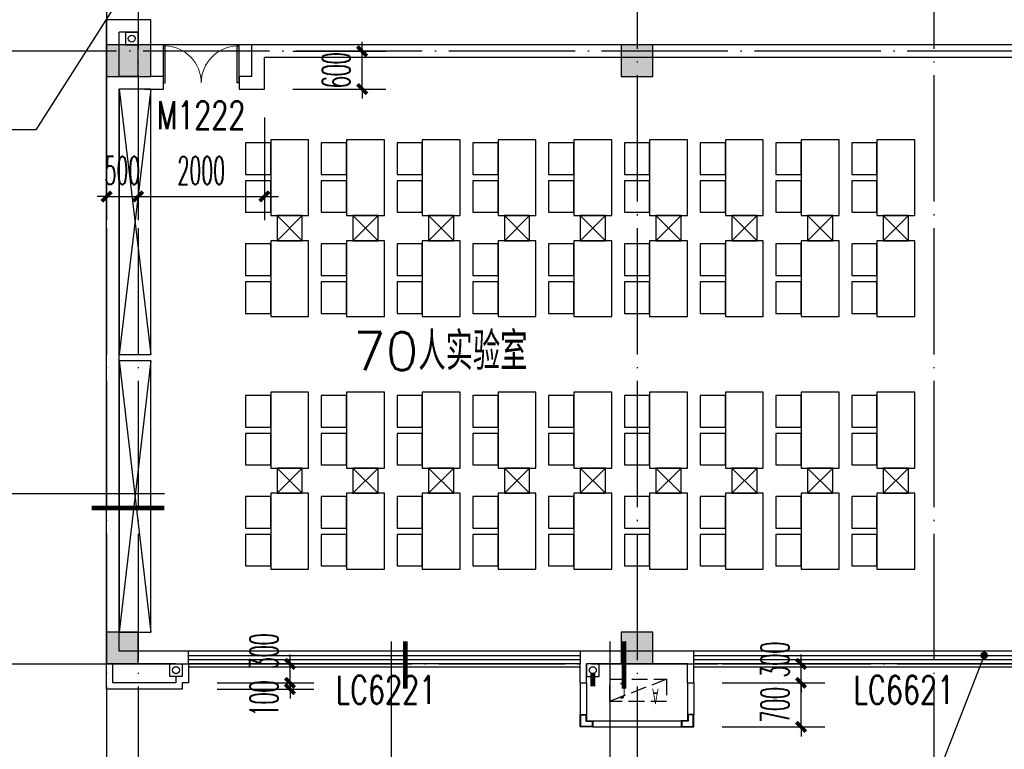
# Model space of a CAD drawing. Extents: x 1779708 to 7299578, y -1121471 to 88434.
# Tile 349 of 656: x 4700142 to 4715733, y -1062197 to -1050643. Entities that reach past the tile are written whole.
import ezdxf

# ---------------------------------------------------------------- set-up
doc = ezdxf.new("R2010")
doc.units = 0
doc.header["$LTSCALE"] = 1000
doc.header["$MEASUREMENT"] = 0
doc.linetypes.add('DASH', pattern=[0.35, 0.25, -0.1])
doc.linetypes.add('DOTE', pattern=[2.42, 2, -0.2, 0.02, -0.2])
doc.layers.get('0').update_dxf_attribs({"linetype": 'CONTINUOUS'})
doc.layers.get('Defpoints').update_dxf_attribs({"linetype": 'CONTINUOUS'})
for name, color, linetype in [('11111111111111111111111111111', 50, 'DASH'), ('DIM_IDEN', 3, 'CONTINUOUS'), ('DIM_LEAD', 3, 'CONTINUOUS'), ('DIM_污水', 3, 'CONTINUOUS'), ('DOTE', 1, 'DOTE'), ('FUR', 9, 'CONTINUOUS'), ('P_PS_DIM', 1, 'CONTINUOUS'), ('PIPE-雨水', 4, 'CONTINUOUS'), ('PUB_DIM', 3, 'CONTINUOUS'), ('PUB_TEXT', 7, 'CONTINUOUS'), ('SPACE', 7, 'CONTINUOUS'), ('WALL', 255, 'CONTINUOUS'), ('WINDOW', 2, 'CONTINUOUS'), ('WINDOW_TEXT', 7, 'CONTINUOUS'), ('修改', 6, 'CONTINUOUS'), ('墙柱', 2, 'CONTINUOUS'), ('室外构件', 4, 'CONTINUOUS'), ('看线', 3, 'CONTINUOUS'), ('空调机位表示', 70, 'CONTINUOUS')]:
    doc.layers.add(name, color=color, linetype=linetype)
doc.styles.add('_TCH_DIM', font='SIMPLEX.shx', dxfattribs={"width": 0.7, "bigfont": 'GBCBIG.shx'})
doc.styles.add('_TCH_DIM_T3', font='SIMPLEX.shx', dxfattribs={"width": 0.494118, "bigfont": 'GBCBIG.shx'})
doc.styles.add('_TCH_SPACE', font='SIMPLEX', dxfattribs={"height": 5, "bigfont": 'GBCBIG'})
doc.styles.add('_TCH_WINDOW', font='SIMPLEX', dxfattribs={"height": 3.5, "bigfont": 'GBCBIG'})
doc.styles.get("Standard").update_dxf_attribs({"font": 'GBENOR', "bigfont": 'GBCBIG'})
doc.dimstyles.new('_TCH_ARCH&&150', dxfattribs={"dimtxt": 446.25, "dimasz": 150, "dimexe": 375, "dimexo": 450, "dimgap": 189.375, "dimtad": 1, "dimdec": 0, "dimzin": 0, "dimdsep": 46, "dimtxsty": '_TCH_DIM_T3', "dimblk": 'ARCHTICK', "dimcen": 0.09, "dimdle": 225, "dimclrt": 7, "dimazin": 2, "dimtfac": 1, "dimtdec": 0, "dimtix": 1, "dimtmove": 2, "dimatfit": 3, "dimfxl": 250, "dimtolj": 1, "dimtzin": 0, "dimarcsym": 0})

# ---------------------------------------------------------------- blocks, each defined once
blk = doc.blocks.new('A$C159220C3')
at = {"layer": 'DOTE'}
for p, q in [((9200, 149200), (9200, 7200)), ((9700, 149200), (9700, 7200)), ((17600, 149200), (17600, 7200)), ((22300, 149200), (22300, 7200)), ((86800, 18900), (7200, 18900)), ((7200, 9200), (86800, 9200))]:
    blk.add_line(p, q, dxfattribs=at)
blk = doc.blocks.new('A$C55827B77')
at = {"layer": 'FUR', "color": 9}
for p, q in [((1400, 5950), (0, 5950)), ((1400, 950), (1400, 5950)), ((1400, 950), (0, 950))]:
    blk.add_line(p, q, dxfattribs=at)
for points in [[(4500, 6850), (3900, 6850), (3900, 5650), (4500, 5650)], [(4500, 6300), (4900, 6300), (4900, 6800), (4500, 6800)], [(5700, 6850), (5100, 6850), (5100, 5650), (5700, 5650)], [(5700, 6300), (6100, 6300), (6100, 6800), (5700, 6800)], [(6900, 6850), (6300, 6850), (6300, 5650), (6900, 5650)], [(6900, 6300), (7300, 6300), (7300, 6800), (6900, 6800)], [(8100, 6850), (7500, 6850), (7500, 5650), (8100, 5650)], [(8100, 6300), (8500, 6300), (8500, 6800), (8100, 6800)], [(9300, 6850), (8700, 6850), (8700, 5650), (9300, 5650)], [(9300, 6300), (9700, 6300), (9700, 6800), (9300, 6800)], [(10500, 6850), (9900, 6850), (9900, 5650), (10500, 5650)], [(10500, 6300), (10900, 6300), (10900, 6800), (10500, 6800)], [(11700, 6850), (11100, 6850), (11100, 5650), (11700, 5650)], [(11700, 6300), (12100, 6300), (12100, 6800), (11700, 6800)], [(12900, 6850), (12300, 6850), (12300, 5650), (12900, 5650)], [(12900, 6300), (13300, 6300), (13300, 6800), (12900, 6800)], [(14100, 6850), (13500, 6850), (13500, 5650), (14100, 5650)], [(14100, 6300), (14500, 6300), (14500, 6800), (14100, 6800)], [(4500, 5700), (4900, 5700), (4900, 6200), (4500, 6200)], [(5700, 5700), (6100, 5700), (6100, 6200), (5700, 6200)], [(6900, 5700), (7300, 5700), (7300, 6200), (6900, 6200)], [(8100, 5700), (8500, 5700), (8500, 6200), (8100, 6200)], [(9300, 5700), (9700, 5700), (9700, 6200), (9300, 6200)], [(10500, 5700), (10900, 5700), (10900, 6200), (10500, 6200)], [(11700, 5700), (12100, 5700), (12100, 6200), (11700, 6200)], [(12900, 5700), (13300, 5700), (13300, 6200), (12900, 6200)], [(14100, 5700), (14500, 5700), (14500, 6200), (14100, 6200)], [(4500, 5250), (3900, 5250), (3900, 4050), (4500, 4050)], [(4500, 4700), (4900, 4700), (4900, 5200), (4500, 5200)], [(5700, 5250), (5100, 5250), (5100, 4050), (5700, 4050)], [(5700, 4700), (6100, 4700), (6100, 5200), (5700, 5200)], [(6900, 5250), (6300, 5250), (6300, 4050), (6900, 4050)], [(6900, 4700), (7300, 4700), (7300, 5200), (6900, 5200)], [(8100, 5250), (7500, 5250), (7500, 4050), (8100, 4050)], [(8100, 4700), (8500, 4700), (8500, 5200), (8100, 5200)], [(9300, 5250), (8700, 5250), (8700, 4050), (9300, 4050)], [(9300, 4700), (9700, 4700), (9700, 5200), (9300, 5200)], [(10500, 5250), (9900, 5250), (9900, 4050), (10500, 4050)], [(10500, 4700), (10900, 4700), (10900, 5200), (10500, 5200)], [(11700, 5250), (11100, 5250), (11100, 4050), (11700, 4050)], [(11700, 4700), (12100, 4700), (12100, 5200), (11700, 5200)], [(12900, 5250), (12300, 5250), (12300, 4050), (12900, 4050)], [(12900, 4700), (13300, 4700), (13300, 5200), (12900, 5200)], [(14100, 5250), (13500, 5250), (13500, 4050), (14100, 4050)], [(14100, 4700), (14500, 4700), (14500, 5200), (14100, 5200)], [(4500, 4100), (4900, 4100), (4900, 4600), (4500, 4600)], [(5700, 4100), (6100, 4100), (6100, 4600), (5700, 4600)], [(6900, 4100), (7300, 4100), (7300, 4600), (6900, 4600)], [(8100, 4100), (8500, 4100), (8500, 4600), (8100, 4600)], [(9300, 4100), (9700, 4100), (9700, 4600), (9300, 4600)], [(10500, 4100), (10900, 4100), (10900, 4600), (10500, 4600)], [(11700, 4100), (12100, 4100), (12100, 4600), (11700, 4600)], [(12900, 4100), (13300, 4100), (13300, 4600), (12900, 4600)], [(14100, 4100), (14500, 4100), (14500, 4600), (14100, 4600)], [(4500, 2850), (3900, 2850), (3900, 1650), (4500, 1650)], [(5700, 2850), (5100, 2850), (5100, 1650), (5700, 1650)], [(6900, 2850), (6300, 2850), (6300, 1650), (6900, 1650)], [(8100, 2850), (7500, 2850), (7500, 1650), (8100, 1650)], [(9300, 2850), (8700, 2850), (8700, 1650), (9300, 1650)], [(10500, 2850), (9900, 2850), (9900, 1650), (10500, 1650)], [(11700, 2850), (11100, 2850), (11100, 1650), (11700, 1650)], [(12900, 2850), (12300, 2850), (12300, 1650), (12900, 1650)], [(14100, 2850), (13500, 2850), (13500, 1650), (14100, 1650)], [(4500, 2300), (4900, 2300), (4900, 2800), (4500, 2800)], [(5700, 2300), (6100, 2300), (6100, 2800), (5700, 2800)], [(6900, 2300), (7300, 2300), (7300, 2800), (6900, 2800)], [(8100, 2300), (8500, 2300), (8500, 2800), (8100, 2800)], [(9300, 2300), (9700, 2300), (9700, 2800), (9300, 2800)], [(10500, 2300), (10900, 2300), (10900, 2800), (10500, 2800)], [(11700, 2300), (12100, 2300), (12100, 2800), (11700, 2800)], [(12900, 2300), (13300, 2300), (13300, 2800), (12900, 2800)], [(14100, 2300), (14500, 2300), (14500, 2800), (14100, 2800)], [(4500, 1700), (4900, 1700), (4900, 2200), (4500, 2200)], [(5700, 1700), (6100, 1700), (6100, 2200), (5700, 2200)], [(6900, 1700), (7300, 1700), (7300, 2200), (6900, 2200)], [(8100, 1700), (8500, 1700), (8500, 2200), (8100, 2200)], [(9300, 1700), (9700, 1700), (9700, 2200), (9300, 2200)], [(10500, 1700), (10900, 1700), (10900, 2200), (10500, 2200)], [(11700, 1700), (12100, 1700), (12100, 2200), (11700, 2200)], [(12900, 1700), (13300, 1700), (13300, 2200), (12900, 2200)], [(14100, 1700), (14500, 1700), (14500, 2200), (14100, 2200)], [(4500, 1250), (3900, 1250), (3900, 50), (4500, 50)], [(5700, 1250), (5100, 1250), (5100, 50), (5700, 50)], [(6900, 1250), (6300, 1250), (6300, 50), (6900, 50)], [(8100, 1250), (7500, 1250), (7500, 50), (8100, 50)], [(9300, 1250), (8700, 1250), (8700, 50), (9300, 50)], [(10500, 1250), (9900, 1250), (9900, 50), (10500, 50)], [(11700, 1250), (11100, 1250), (11100, 50), (11700, 50)], [(12900, 1250), (12300, 1250), (12300, 50), (12900, 50)], [(14100, 1250), (13500, 1250), (13500, 50), (14100, 50)], [(4500, 700), (4900, 700), (4900, 1200), (4500, 1200)], [(5700, 700), (6100, 700), (6100, 1200), (5700, 1200)], [(6900, 700), (7300, 700), (7300, 1200), (6900, 1200)], [(8100, 700), (8500, 700), (8500, 1200), (8100, 1200)], [(9300, 700), (9700, 700), (9700, 1200), (9300, 1200)], [(10500, 700), (10900, 700), (10900, 1200), (10500, 1200)], [(11700, 700), (12100, 700), (12100, 1200), (11700, 1200)], [(12900, 700), (13300, 700), (13300, 1200), (12900, 1200)], [(14100, 700), (14500, 700), (14500, 1200), (14100, 1200)], [(4500, 100), (4900, 100), (4900, 600), (4500, 600)], [(5700, 100), (6100, 100), (6100, 600), (5700, 600)], [(6900, 100), (7300, 100), (7300, 600), (6900, 600)], [(8100, 100), (8500, 100), (8500, 600), (8100, 600)], [(9300, 100), (9700, 100), (9700, 600), (9300, 600)], [(10500, 100), (10900, 100), (10900, 600), (10500, 600)], [(11700, 100), (12100, 100), (12100, 600), (11700, 600)], [(12900, 100), (13300, 100), (13300, 600), (12900, 600)], [(14100, 100), (14500, 100), (14500, 600), (14100, 600)]]:
    blk.add_lwpolyline(points, close=True, dxfattribs=at)
for points in [[(4000, 5650), (4000, 5250), (4400, 5250), (4400, 5650), (4000, 5650), (4400, 5250), (4000, 5250), (4400, 5650)], [(5200, 5650), (5200, 5250), (5600, 5250), (5600, 5650), (5200, 5650), (5600, 5250), (5200, 5250), (5600, 5650)], [(6400, 5650), (6400, 5250), (6800, 5250), (6800, 5650), (6400, 5650), (6800, 5250), (6400, 5250), (6800, 5650)], [(7600, 5650), (7600, 5250), (8000, 5250), (8000, 5650), (7600, 5650), (8000, 5250), (7600, 5250), (8000, 5650)], [(8800, 5650), (8800, 5250), (9200, 5250), (9200, 5650), (8800, 5650), (9200, 5250), (8800, 5250), (9200, 5650)], [(10000, 5650), (10000, 5250), (10400, 5250), (10400, 5650), (10000, 5650), (10400, 5250), (10000, 5250), (10400, 5650)], [(11200, 5650), (11200, 5250), (11600, 5250), (11600, 5650), (11200, 5650), (11600, 5250), (11200, 5250), (11600, 5650)], [(12400, 5650), (12400, 5250), (12800, 5250), (12800, 5650), (12400, 5650), (12800, 5250), (12400, 5250), (12800, 5650)], [(13600, 5650), (13600, 5250), (14000, 5250), (14000, 5650), (13600, 5650), (14000, 5250), (13600, 5250), (14000, 5650)], [(4000, 1650), (4000, 1250), (4400, 1250), (4400, 1650), (4000, 1650), (4400, 1250), (4000, 1250), (4400, 1650)], [(5200, 1650), (5200, 1250), (5600, 1250), (5600, 1650), (5200, 1650), (5600, 1250), (5200, 1250), (5600, 1650)], [(6400, 1650), (6400, 1250), (6800, 1250), (6800, 1650), (6400, 1650), (6800, 1250), (6400, 1250), (6800, 1650)], [(7600, 1650), (7600, 1250), (8000, 1250), (8000, 1650), (7600, 1650), (8000, 1250), (7600, 1250), (8000, 1650)], [(8800, 1650), (8800, 1250), (9200, 1250), (9200, 1650), (8800, 1650), (9200, 1250), (8800, 1250), (9200, 1650)], [(10000, 1650), (10000, 1250), (10400, 1250), (10400, 1650), (10000, 1650), (10400, 1250), (10000, 1250), (10400, 1650)], [(11200, 1650), (11200, 1250), (11600, 1250), (11600, 1650), (11200, 1650), (11600, 1250), (11200, 1250), (11600, 1650)], [(12400, 1650), (12400, 1250), (12800, 1250), (12800, 1650), (12400, 1650), (12800, 1250), (12400, 1250), (12800, 1650)], [(13600, 1650), (13600, 1250), (14000, 1250), (14000, 1650), (13600, 1650), (14000, 1250), (13600, 1250), (14000, 1650)]]:
    blk.add_lwpolyline(points, dxfattribs=at)
blk = doc.blocks.new('A$C606A0922')
at = {"layer": '墙柱'}
h = blk.add_hatch(color=256, dxfattribs=at)
h.paths.add_polyline_path([(24950, 87000), (25450, 87000), (25450, 87500), (24950, 87500)])
h.paths.add_polyline_path([(66900, 125200), (67500, 125200), (67500, 124600), (66900, 124600)])
h.paths.add_polyline_path([(16600, 125200), (17100, 125200), (17100, 124700), (16600, 124700)])
h.paths.add_polyline_path([(27130, 122900), (27130, 122600), (26430, 122600), (26430, 122900)])
h.paths.add_polyline_path([(54500, 138000), (55000, 138000), (55000, 137500), (54500, 137500)])
h.paths.add_polyline_path([(16600, 87000), (17100, 87000), (17100, 87500), (16600, 87500)])
h.paths.add_polyline_path([(42000, 96300), (42500, 96300), (42500, 96800), (42000, 96800)])
h.paths.add_polyline_path([(58500, 105100), (59000, 105100), (59000, 105600), (58500, 105600)])
h.paths.add_polyline_path([(13000, 93250), (13500, 93250), (13500, 93750), (13000, 93750)])
h.paths.add_polyline_path([(66700, 100900), (67200, 100900), (67200, 101400), (66700, 101400)])
h.paths.add_polyline_path([(20700, 118600), (21200, 118600), (21200, 118100), (20700, 118100)])
h.paths.add_polyline_path([(20700, 112000), (21200, 112000), (21200, 111500), (20700, 111500)])
h.paths.add_polyline_path([(13000, 106150), (13500, 106150), (13500, 105650), (13000, 105650)])
h.paths.add_polyline_path([(20700, 99800), (21200, 99800), (21200, 100300), (20700, 100300)])
h.paths.add_polyline_path([(13000, 87000), (13500, 87000), (13500, 87500), (13000, 87500)])
h.paths.add_polyline_path([(74900, 125200), (75600, 125200), (75600, 124600), (74900, 124600)])
h.paths.add_polyline_path([(54900, 113500), (54400, 113500), (54400, 113000), (54900, 113000)])
h.paths.add_polyline_path([(74900, 96300), (75600, 96300), (75600, 96800), (74900, 96800)])
h.paths.add_polyline_path([(500, 93250), (1000, 93250), (1000, 93750), (500, 93750)])
h.paths.add_polyline_path([(500, 106150), (1000, 106150), (1000, 105650), (500, 105650)])
h.paths.add_polyline_path([(8400, 125200), (8900, 125200), (8900, 124700), (8400, 124700)])
h.paths.add_polyline_path([(66900, 113600), (67500, 113600), (67500, 113000), (66900, 113000)])
h.paths.add_polyline_path([(74900, 113000), (75600, 113000), (75600, 113600), (74900, 113600)])
h.paths.add_polyline_path([(58500, 113000), (59100, 113000), (59100, 113600), (58500, 113600)])
h.paths.add_polyline_path([(66700, 105100), (67200, 105100), (67200, 105600), (66700, 105600)])
h.paths.add_polyline_path([(54400, 105100), (54900, 105100), (54900, 105600), (54400, 105600)])
h.paths.add_polyline_path([(50150, 125200), (50650, 125200), (50650, 124700), (50150, 124700)])
h.paths.add_polyline_path([(46200, 87000), (46700, 87000), (46700, 87500), (46200, 87500)])
h.paths.add_polyline_path([(42500, 99800), (42000, 99800), (42000, 100300), (42500, 100300)])
h.paths.add_polyline_path([(42500, 87000), (42000, 87000), (42000, 87500), (42500, 87500)])
h.paths.add_polyline_path([(24900, 99800), (25400, 99800), (25400, 100300), (24900, 100300)])
h.paths.add_polyline_path([(20700, 106150), (21200, 106150), (21200, 105650), (20700, 105650)])
h.paths.add_polyline_path([(13000, 100300), (13500, 100300), (13500, 99800), (13000, 99800)])
h.paths.add_polyline_path([(16600, 112000), (17100, 112000), (17100, 111500), (16600, 111500)])
h.paths.add_polyline_path([(8200, 112000), (8700, 112000), (8700, 111500), (8200, 111500)])
h.paths.add_polyline_path([(500, 112000), (1000, 112000), (1000, 111500), (500, 111500)])
h.paths.add_polyline_path([(16600, 118600), (17100, 118600), (17100, 118100), (16600, 118100)])
h.paths.add_polyline_path([(8400, 118700), (8900, 118700), (8900, 118100), (8400, 118100)])
h.paths.add_polyline_path([(74900, 99500), (75600, 99500), (75600, 100000), (74900, 100000)])
h.paths.add_polyline_path([(75100, 87000), (75600, 87000), (75600, 87500), (75100, 87500)])
h.paths.add_polyline_path([(66900, 96200), (67500, 96200), (67500, 96800), (66900, 96800)])
h.paths.add_polyline_path([(66950, 87000), (67450, 87000), (67450, 87500), (66950, 87500)])
h.paths.add_polyline_path([(58500, 96200), (59100, 96200), (59100, 96800), (58500, 96800)])
h.paths.add_polyline_path([(58550, 87000), (59050, 87000), (59050, 87500), (58550, 87500)])
h.paths.add_polyline_path([(50150, 99800), (50650, 99800), (50650, 100300), (50150, 100300)])
h.paths.add_polyline_path([(50150, 96300), (50650, 96300), (50650, 96800), (50150, 96800)])
h.paths.add_polyline_path([(50150, 87000), (50650, 87000), (50650, 87500), (50150, 87500)])
h.paths.add_polyline_path([(33100, 99800), (33600, 99800), (33600, 100300), (33100, 100300)])
h.paths.add_polyline_path([(33100, 96300), (33600, 96300), (33600, 96800), (33100, 96800)])
h.paths.add_polyline_path([(24900, 96300), (25400, 96300), (25400, 96800), (24900, 96800)])
h.paths.add_polyline_path([(500, 99800), (1000, 99800), (1000, 100300), (500, 100300)])
h.paths.add_polyline_path([(16600, 96300), (17100, 96300), (17100, 96800), (16600, 96800)])
h.paths.add_polyline_path([(33100, 87000), (33600, 87000), (33600, 87500), (33100, 87500)])
h.paths.add_polyline_path([(500, 87000), (1000, 87000), (1000, 87500), (500, 87500)])
h.paths.add_polyline_path([(74900, 128700), (75600, 128700), (75600, 128200), (74900, 128200)])
h.paths.add_polyline_path([(74900, 138000), (75600, 138000), (75600, 137500), (74900, 137500)])
h.paths.add_polyline_path([(66950, 128700), (67450, 128700), (67450, 128200), (66950, 128200)])
h.paths.add_polyline_path([(66950, 138000), (67450, 138000), (67450, 137500), (66950, 137500)])
h.paths.add_polyline_path([(58500, 125200), (59100, 125200), (59100, 124600), (58500, 124600)])
h.paths.add_polyline_path([(58550, 128700), (59050, 128700), (59050, 128200), (58550, 128200)])
h.paths.add_polyline_path([(58550, 138000), (59050, 138000), (59050, 137500), (58550, 137500)])
h.paths.add_polyline_path([(50150, 128700), (50650, 128700), (50650, 128200), (50150, 128200)])
h.paths.add_polyline_path([(50150, 138000), (50650, 138000), (50650, 137500), (50150, 137500)])
h.paths.add_polyline_path([(42000, 125200), (42500, 125200), (42500, 124700), (42000, 124700)])
h.paths.add_polyline_path([(42000, 128700), (42500, 128700), (42500, 128200), (42000, 128200)])
h.paths.add_polyline_path([(33100, 125200), (33600, 125200), (33600, 124700), (33100, 124700)])
h.paths.add_polyline_path([(25060, 125200), (25660, 125200), (25660, 124800), (25060, 124800)])
h.paths.add_polyline_path([(33100, 128700), (33600, 128700), (33600, 128200), (33100, 128200)])
h.paths.add_polyline_path([(24950, 128700), (25450, 128700), (25450, 128200), (24950, 128200)])
h.paths.add_polyline_path([(0, 125500), (700, 125500), (700, 125000), (0, 125000)])
h.paths.add_polyline_path([(0, 128700), (700, 128700), (700, 128200), (0, 128200)])
h.paths.add_polyline_path([(8150, 128700), (8650, 128700), (8650, 128200), (8150, 128200)])
h.paths.add_polyline_path([(16550, 128700), (17050, 128700), (17050, 128200), (16550, 128200)])
h.paths.add_polyline_path([(42000, 138000), (42500, 138000), (42500, 137500), (42000, 137500)])
h.paths.add_polyline_path([(33100, 138000), (33600, 138000), (33600, 137500), (33100, 137500)])
h.paths.add_polyline_path([(24950, 138000), (25450, 138000), (25450, 137500), (24950, 137500)])
h.paths.add_polyline_path([(16550, 138000), (17050, 138000), (17050, 137500), (16550, 137500)])
h.paths.add_polyline_path([(8150, 138000), (8650, 138000), (8650, 137500), (8150, 137500)])
h.paths.add_polyline_path([(0, 138000), (500, 138000), (500, 137500), (0, 137500)])
h.paths.add_polyline_path([(24950, 51000), (25450, 51000), (25450, 50500), (24950, 50500)])
h.paths.add_polyline_path([(66900, 12800), (67500, 12800), (67500, 13400), (66900, 13400)])
h.paths.add_polyline_path([(16600, 12800), (17100, 12800), (17100, 13300), (16600, 13300)])
h.paths.add_polyline_path([(27130, 15100), (27130, 15400), (26430, 15400), (26430, 15100)])
h.paths.add_polyline_path([(54500, 0), (55000, 0), (55000, 500), (54500, 500)])
h.paths.add_polyline_path([(16600, 51000), (17100, 51000), (17100, 50500), (16600, 50500)])
h.paths.add_polyline_path([(42000, 41700), (42500, 41700), (42500, 41200), (42000, 41200)])
h.paths.add_polyline_path([(58500, 32900), (59000, 32900), (59000, 32400), (58500, 32400)])
h.paths.add_polyline_path([(13000, 44750), (13500, 44750), (13500, 44250), (13000, 44250)])
h.paths.add_polyline_path([(66700, 37100), (67200, 37100), (67200, 36600), (66700, 36600)])
h.paths.add_polyline_path([(20700, 19400), (21200, 19400), (21200, 19900), (20700, 19900)])
h.paths.add_polyline_path([(20700, 26000), (21200, 26000), (21200, 26500), (20700, 26500)])
h.paths.add_polyline_path([(13000, 31850), (13500, 31850), (13500, 32350), (13000, 32350)])
h.paths.add_polyline_path([(20700, 38200), (21200, 38200), (21200, 37700), (20700, 37700)])
h.paths.add_polyline_path([(13000, 51000), (13500, 51000), (13500, 50500), (13000, 50500)])
h.paths.add_polyline_path([(74900, 12800), (75600, 12800), (75600, 13400), (74900, 13400)])
h.paths.add_polyline_path([(54900, 24500), (54400, 24500), (54400, 25000), (54900, 25000)])
h.paths.add_polyline_path([(74900, 41700), (75600, 41700), (75600, 41200), (74900, 41200)])
h.paths.add_polyline_path([(500, 44750), (1000, 44750), (1000, 44250), (500, 44250)])
h.paths.add_polyline_path([(500, 31850), (1000, 31850), (1000, 32350), (500, 32350)])
h.paths.add_polyline_path([(8400, 12800), (8900, 12800), (8900, 13300), (8400, 13300)])
h.paths.add_polyline_path([(66900, 24400), (67500, 24400), (67500, 25000), (66900, 25000)])
h.paths.add_polyline_path([(74900, 25000), (75600, 25000), (75600, 24400), (74900, 24400)])
h.paths.add_polyline_path([(58500, 25000), (59100, 25000), (59100, 24400), (58500, 24400)])
h.paths.add_polyline_path([(66700, 32900), (67200, 32900), (67200, 32400), (66700, 32400)])
h.paths.add_polyline_path([(54400, 32900), (54900, 32900), (54900, 32400), (54400, 32400)])
h.paths.add_polyline_path([(50150, 12800), (50650, 12800), (50650, 13300), (50150, 13300)])
h.paths.add_polyline_path([(46200, 51000), (46700, 51000), (46700, 50500), (46200, 50500)])
h.paths.add_polyline_path([(42500, 38200), (42000, 38200), (42000, 37700), (42500, 37700)])
h.paths.add_polyline_path([(42500, 51000), (42000, 51000), (42000, 50500), (42500, 50500)])
h.paths.add_polyline_path([(24900, 38200), (25400, 38200), (25400, 37700), (24900, 37700)])
h.paths.add_polyline_path([(20700, 31850), (21200, 31850), (21200, 32350), (20700, 32350)])
h.paths.add_polyline_path([(13000, 37700), (13500, 37700), (13500, 38200), (13000, 38200)])
h.paths.add_polyline_path([(16600, 26000), (17100, 26000), (17100, 26500), (16600, 26500)])
h.paths.add_polyline_path([(8200, 26000), (8700, 26000), (8700, 26500), (8200, 26500)])
h.paths.add_polyline_path([(500, 26000), (1000, 26000), (1000, 26500), (500, 26500)])
h.paths.add_polyline_path([(16600, 19400), (17100, 19400), (17100, 19900), (16600, 19900)])
h.paths.add_polyline_path([(8400, 19300), (8900, 19300), (8900, 19900), (8400, 19900)])
h.paths.add_polyline_path([(74900, 38500), (75600, 38500), (75600, 38000), (74900, 38000)])
h.paths.add_polyline_path([(75100, 51000), (75600, 51000), (75600, 50500), (75100, 50500)])
h.paths.add_polyline_path([(66900, 41800), (67500, 41800), (67500, 41200), (66900, 41200)])
h.paths.add_polyline_path([(66950, 51000), (67450, 51000), (67450, 50500), (66950, 50500)])
h.paths.add_polyline_path([(58500, 41800), (59100, 41800), (59100, 41200), (58500, 41200)])
h.paths.add_polyline_path([(58550, 51000), (59050, 51000), (59050, 50500), (58550, 50500)])
h.paths.add_polyline_path([(50150, 38200), (50650, 38200), (50650, 37700), (50150, 37700)])
h.paths.add_polyline_path([(50150, 41700), (50650, 41700), (50650, 41200), (50150, 41200)])
h.paths.add_polyline_path([(50150, 51000), (50650, 51000), (50650, 50500), (50150, 50500)])
h.paths.add_polyline_path([(33100, 38200), (33600, 38200), (33600, 37700), (33100, 37700)])
h.paths.add_polyline_path([(33100, 41700), (33600, 41700), (33600, 41200), (33100, 41200)])
h.paths.add_polyline_path([(24900, 41700), (25400, 41700), (25400, 41200), (24900, 41200)])
h.paths.add_polyline_path([(500, 38200), (1000, 38200), (1000, 37700), (500, 37700)])
h.paths.add_polyline_path([(16600, 41700), (17100, 41700), (17100, 41200), (16600, 41200)])
h.paths.add_polyline_path([(33100, 51000), (33600, 51000), (33600, 50500), (33100, 50500)])
h.paths.add_polyline_path([(500, 51000), (1000, 51000), (1000, 50500), (500, 50500)])
h.paths.add_polyline_path([(74900, 9300), (75600, 9300), (75600, 9800), (74900, 9800)])
h.paths.add_polyline_path([(74900, 0), (75600, 0), (75600, 500), (74900, 500)])
h.paths.add_polyline_path([(66950, 9300), (67450, 9300), (67450, 9800), (66950, 9800)])
h.paths.add_polyline_path([(66950, 0), (67450, 0), (67450, 500), (66950, 500)])
h.paths.add_polyline_path([(58500, 12800), (59100, 12800), (59100, 13400), (58500, 13400)])
h.paths.add_polyline_path([(58550, 9300), (59050, 9300), (59050, 9800), (58550, 9800)])
h.paths.add_polyline_path([(58550, 0), (59050, 0), (59050, 500), (58550, 500)])
h.paths.add_polyline_path([(50150, 9300), (50650, 9300), (50650, 9800), (50150, 9800)])
h.paths.add_polyline_path([(50150, 0), (50650, 0), (50650, 500), (50150, 500)])
h.paths.add_polyline_path([(42000, 12800), (42500, 12800), (42500, 13300), (42000, 13300)])
h.paths.add_polyline_path([(42000, 9300), (42500, 9300), (42500, 9800), (42000, 9800)])
h.paths.add_polyline_path([(33100, 12800), (33600, 12800), (33600, 13300), (33100, 13300)])
h.paths.add_polyline_path([(25060, 12800), (25660, 12800), (25660, 13200), (25060, 13200)])
h.paths.add_polyline_path([(33100, 9300), (33600, 9300), (33600, 9800), (33100, 9800)])
h.paths.add_polyline_path([(24950, 9300), (25450, 9300), (25450, 9800), (24950, 9800)])
h.paths.add_polyline_path([(0, 12500), (700, 12500), (700, 13000), (0, 13000)])
h.paths.add_polyline_path([(0, 9300), (700, 9300), (700, 9800), (0, 9800)])
h.paths.add_polyline_path([(8150, 9300), (8650, 9300), (8650, 9800), (8150, 9800)])
h.paths.add_polyline_path([(16550, 9300), (17050, 9300), (17050, 9800), (16550, 9800)])
h.paths.add_polyline_path([(42000, 0), (42500, 0), (42500, 500), (42000, 500)])
h.paths.add_polyline_path([(33100, 0), (33600, 0), (33600, 500), (33100, 500)])
h.paths.add_polyline_path([(24950, 0), (25450, 0), (25450, 500), (24950, 500)])
h.paths.add_polyline_path([(16550, 0), (17050, 0), (17050, 500), (16550, 500)])
h.paths.add_polyline_path([(8150, 0), (8650, 0), (8650, 500), (8150, 500)])
h.paths.add_polyline_path([(0, 0), (500, 0), (500, 500), (0, 500)])
for points in [[(0, 9300), (700, 9300), (700, 9800), (0, 9800)], [(8150, 9300), (8650, 9300), (8650, 9800), (8150, 9800)], [(0, 0), (500, 0), (500, 500), (0, 500)], [(8150, 0), (8650, 0), (8650, 500), (8150, 500)]]:
    blk.add_lwpolyline(points, close=True, dxfattribs=at)
blk = doc.blocks.new('A$C46E9187A')
at = {"layer": '空调机位表示', "linetype": 'DASH'}
blk.add_lwpolyline([(0, 0), (0, 350), (900, 350), (900, 0)], close=True, dxfattribs=at)
blk.add_lwpolyline([(0, 0), (900, 350)], dxfattribs=at)
at = {"layer": '空调机位表示', "width": 0.6}
for s, p in [('A', (118, 145)), ('C', (651, 55))]:
    blk.add_text(s, height=250, dxfattribs=at).set_placement(p)
blk = doc.blocks.new('a1')
at = {"layer": '11111111111111111111111111111'}
for p, q in [((59122, 49136), (59122, 48936)), ((59322, 49136), (59122, 49136)), ((59322, 48936), (59322, 49136)), ((59122, 48936), (59322, 48936))]:
    blk.add_line(p, q, dxfattribs=at)
blk = doc.blocks.new('$WINLIB2D$00000001')
at = {"color": 0}
for points in [[(-0.5, 0.5), (-0.5, -0.5)], [(-0.5, 0.5), (0.5, 0.5)], [(0.5, -0.5), (0.5, 0.5)], [(0.5, 0.1667), (-0.5, 0.1667)], [(0.5, -0.1667), (-0.5, -0.1667)], [(-0.5, -0.5), (0.5, -0.5)]]:
    blk.add_lwpolyline(points, dxfattribs=at)
blk = doc.blocks.new('_ArchTick')
at = {"color": 0, "linetype": 'ByBlock', "const_width": 0.4}
blk.add_lwpolyline([(-0.5, -0.5), (0.5, 0.5)], dxfattribs=at)
blk = doc.blocks.new('*D5992')
at = {"layer": 'Defpoints', "color": 0, "transparency": 16777216}
for p in [(4710817, -1061143), (4712515, -1061143), (4710817, -1061843)]:
    blk.add_point(p, dxfattribs=at)
at = {"layer": 'PUB_DIM', "color": 0, "lineweight": -2, "transparency": 16777216}
for p, q in [((4712515, -1061143), (4712515, -1060993)), ((4711267, -1061143), (4712890, -1061143)), ((4712515, -1061843), (4712515, -1061143)), ((4711267, -1061843), (4712890, -1061843)), ((4712515, -1061843), (4712515, -1061993))]:
    blk.add_line(p, q, dxfattribs=at)
at = {"layer": 'PUB_DIM', "color": 0, "lineweight": -2, "transparency": 16777216, "xscale": 150, "yscale": 150, "zscale": 150}
for p, rotation in [((4712515, -1061143), 270), ((4712515, -1061843), 90)]:
    blk.add_blockref('_ArchTick', p, dxfattribs=dict(at, rotation=rotation))
at = {"layer": 'PUB_DIM', "color": 7, "transparency": 16777216, "insert": (4712102, -1061493), "char_height": 446.2, "attachment_point": 5, "rotation": 90, "style": '_TCH_DIM_T3'}
blk.add_mtext('\\A1;700', dxfattribs=at)
blk = doc.blocks.new('*D5993')
at = {"layer": 'Defpoints', "color": 0, "transparency": 16777216}
for p in [(4710817, -1060843), (4712515, -1060843), (4710817, -1061143)]:
    blk.add_point(p, dxfattribs=at)
at = {"layer": 'PUB_DIM', "color": 0, "lineweight": -2, "transparency": 16777216}
for p, q in [((4712515, -1060843), (4712515, -1060693)), ((4711267, -1060843), (4712890, -1060843)), ((4712515, -1061143), (4712515, -1060843)), ((4711267, -1061143), (4712890, -1061143)), ((4712515, -1061143), (4712515, -1061293))]:
    blk.add_line(p, q, dxfattribs=at)
at = {"layer": 'PUB_DIM', "color": 0, "lineweight": -2, "transparency": 16777216, "xscale": 150, "yscale": 150, "zscale": 150}
for p, rotation in [((4712515, -1060843), 270), ((4712515, -1061143), 90)]:
    blk.add_blockref('_ArchTick', p, dxfattribs=dict(at, rotation=rotation))
at = {"layer": 'PUB_DIM', "color": 7, "transparency": 16777216, "insert": (4712102, -1060777), "char_height": 446.2, "attachment_point": 5, "rotation": 90, "style": '_TCH_DIM_T3'}
blk.add_mtext('\\A1;300', dxfattribs=at)
blk = doc.blocks.new('*D5994')
at = {"layer": 'Defpoints', "color": 0, "transparency": 16777216}
for p in [(4702817, -1060843), (4704423, -1060843), (4702817, -1061143)]:
    blk.add_point(p, dxfattribs=at)
at = {"layer": 'PUB_DIM', "color": 0, "lineweight": -2, "transparency": 16777216}
for p, q in [((4704423, -1060843), (4704423, -1060693)), ((4703267, -1060843), (4704798, -1060843)), ((4704423, -1061143), (4704423, -1060843)), ((4703267, -1061143), (4704798, -1061143)), ((4704423, -1061143), (4704423, -1061293))]:
    blk.add_line(p, q, dxfattribs=at)
at = {"layer": 'PUB_DIM', "color": 0, "lineweight": -2, "transparency": 16777216, "xscale": 150, "yscale": 150, "zscale": 150}
for p, rotation in [((4704423, -1060843), 270), ((4704423, -1061143), 90)]:
    blk.add_blockref('_ArchTick', p, dxfattribs=dict(at, rotation=rotation))
at = {"layer": 'PUB_DIM', "color": 7, "transparency": 16777216, "insert": (4704010, -1060643), "char_height": 446.2, "attachment_point": 5, "rotation": 90, "style": '_TCH_DIM_T3'}
blk.add_mtext('\\A1;300', dxfattribs=at)
blk = doc.blocks.new('*D5995')
at = {"layer": 'Defpoints', "color": 0, "transparency": 16777216}
for p in [(4702817, -1061143), (4702817, -1061243), (4704423, -1061143)]:
    blk.add_point(p, dxfattribs=at)
at = {"layer": 'PUB_DIM', "color": 0, "lineweight": -2, "transparency": 16777216}
for p, q in [((4704423, -1061143), (4704423, -1060993)), ((4703267, -1061143), (4704798, -1061143)), ((4703267, -1061243), (4704798, -1061243)), ((4704423, -1061243), (4704423, -1061143)), ((4704423, -1061243), (4704423, -1061393))]:
    blk.add_line(p, q, dxfattribs=at)
at = {"layer": 'PUB_DIM', "color": 0, "lineweight": -2, "transparency": 16777216, "xscale": 150, "yscale": 150, "zscale": 150}
for p, rotation in [((4704423, -1061143), 270), ((4704423, -1061243), 90)]:
    blk.add_blockref('_ArchTick', p, dxfattribs=dict(at, rotation=rotation))
at = {"layer": 'PUB_DIM', "color": 7, "transparency": 16777216, "insert": (4704010, -1061391), "char_height": 446.2, "attachment_point": 5, "rotation": 90, "style": '_TCH_DIM_T3'}
blk.add_mtext('\\A1;100', dxfattribs=at)
blk = doc.blocks.new('$DorLib2D$00000002')
for p, q in [((-0.5, 0), (-0.5, 0.4875)), ((-0.475, 0.4875), (-0.5, 0.4875)), ((-0.475, 0), (-0.475, 0.4875)), ((0.475, 0), (0.475, 0.4875)), ((0.475, 0.4875), (0.5, 0.4875)), ((0.5, 0), (0.5, 0.4875)), ((-0.5, 0), (-0.475, 0)), ((0.5, 0), (0.475, 0))]:
    blk.add_line(p, q)
at = {"lineweight": 13}
for centre, start, end in [((-0.4875, 0), 0, 88.53072), ((0.4875, 0), 91.46928, 180)]:
    blk.add_arc(centre, 0.4875, start, end, dxfattribs=at)
blk = doc.blocks.new('*D6543')
at = {"layer": 'Defpoints', "color": 0, "transparency": 16777216}
for p in [(4702017, -1051743), (4704017, -1051743), (4704017, -1053443)]:
    blk.add_point(p, dxfattribs=at)
at = {"layer": 'PUB_DIM', "color": 0, "lineweight": -2, "transparency": 16777216}
for p, q in [((4702017, -1052193), (4702017, -1053818)), ((4704017, -1052193), (4704017, -1053818)), ((4701792, -1053443), (4704242, -1053443))]:
    blk.add_line(p, q, dxfattribs=at)
at = {"layer": 'PUB_DIM', "color": 0, "lineweight": -2, "transparency": 16777216, "xscale": 150, "yscale": 150, "zscale": 150, "rotation": 180}
blk.add_blockref('_ArchTick', (4702017, -1053443), dxfattribs=at)
at = {"layer": 'PUB_DIM', "color": 0, "lineweight": -2, "transparency": 16777216, "xscale": 150, "yscale": 150, "zscale": 150}
blk.add_blockref('_ArchTick', (4704017, -1053443), dxfattribs=at)
at = {"layer": 'PUB_DIM', "color": 7, "transparency": 16777216, "insert": (4703017, -1053031), "char_height": 446.2, "attachment_point": 5, "style": '_TCH_DIM_T3'}
blk.add_mtext('\\A1;2000', dxfattribs=at)
blk = doc.blocks.new('*D6544')
at = {"layer": 'Defpoints', "color": 0, "transparency": 16777216}
for p in [(4701517, -1051743), (4702017, -1051743), (4702017, -1053443)]:
    blk.add_point(p, dxfattribs=at)
at = {"layer": 'PUB_DIM', "color": 0, "lineweight": -2, "transparency": 16777216}
for p, q in [((4701517, -1052193), (4701517, -1053818)), ((4702017, -1052193), (4702017, -1053818)), ((4701517, -1053443), (4701367, -1053443)), ((4701517, -1053443), (4702017, -1053443)), ((4702017, -1053443), (4702167, -1053443))]:
    blk.add_line(p, q, dxfattribs=at)
at = {"layer": 'PUB_DIM', "color": 0, "lineweight": -2, "transparency": 16777216, "xscale": 150, "yscale": 150, "zscale": 150}
blk.add_blockref('_ArchTick', (4701517, -1053443), dxfattribs=at)
at = {"layer": 'PUB_DIM', "color": 0, "lineweight": -2, "transparency": 16777216, "xscale": 150, "yscale": 150, "zscale": 150, "rotation": 180}
blk.add_blockref('_ArchTick', (4702017, -1053443), dxfattribs=at)
at = {"layer": 'PUB_DIM', "color": 7, "transparency": 16777216, "insert": (4701767, -1053031), "char_height": 446.2, "attachment_point": 5, "style": '_TCH_DIM_T3'}
blk.add_mtext('\\A1;500', dxfattribs=at)
blk = doc.blocks.new('*D6545')
at = {"layer": 'Defpoints', "color": 0, "transparency": 16777216}
for p in [(4704017, -1051143), (4705565, -1051143), (4704017, -1051743)]:
    blk.add_point(p, dxfattribs=at)
at = {"layer": 'PUB_DIM', "color": 0, "lineweight": -2, "transparency": 16777216}
for p, q in [((4705565, -1051143), (4705565, -1050993)), ((4704467, -1051143), (4705940, -1051143)), ((4705565, -1051743), (4705565, -1051143)), ((4704467, -1051743), (4705940, -1051743)), ((4705565, -1051743), (4705565, -1051893))]:
    blk.add_line(p, q, dxfattribs=at)
at = {"layer": 'PUB_DIM', "color": 0, "lineweight": -2, "transparency": 16777216, "xscale": 150, "yscale": 150, "zscale": 150}
for p, rotation in [((4705565, -1051143), 270), ((4705565, -1051743), 90)]:
    blk.add_blockref('_ArchTick', p, dxfattribs=dict(at, rotation=rotation))
at = {"layer": 'PUB_DIM', "color": 7, "transparency": 16777216, "insert": (4705153, -1051443), "char_height": 446.2, "attachment_point": 5, "rotation": 90, "style": '_TCH_DIM_T3'}
blk.add_mtext('\\A1;600', dxfattribs=at)

msp = doc.modelspace()

# ---------------------------------------------------------------- linework, layer by layer
at = {"layer": 'DIM_IDEN'}
for p, q in [((4702432.7, -1058151.6), (4693066.7, -1058151.6)), ((4706022, -1060488.1), (4706022, -1071298)), ((4709484.5, -1060488.1), (4709484.5, -1071298))]:
    msp.add_line(p, q, dxfattribs=at)
at = {"layer": 'DIM_IDEN', "const_width": 75}
for points in [[(4702432.7, -1058376.6), (4701280, -1058376.6)], [(4706247, -1060488.1), (4706247, -1061238.1)], [(4709709.5, -1060488.1), (4709709.5, -1061238.1)]]:
    msp.add_lwpolyline(points, dxfattribs=at)
at = {"layer": 'DIM_LEAD'}
for p, q in [((4701991.8, -1049881.3), (4700395.9, -1052385.9)), ((4700395.9, -1052385.9), (4698282.2, -1052385.9)), ((4715413.8, -1060710), (4714404.9, -1063297.2))]:
    msp.add_line(p, q, dxfattribs=at)
at = {"layer": 'DIM_LEAD', "const_width": 60}
msp.add_lwpolyline([(4715424.7, -1060682, 1), (4715402.9, -1060737.9, 1)], format="xyb", close=True, dxfattribs=at)
at = {"layer": 'DIM_污水', "color": 8}
msp.add_circle((4701917.1, -1050943.3), 55, dxfattribs=at)
at = {"layer": 'DIM_污水', "color": 3}
msp.add_circle((4702617.1, -1060943.3), 55, dxfattribs=at)
at = {"layer": 'DIM_污水', "color": 7}
msp.add_circle((4709217.1, -1060943.3), 55, dxfattribs=at)
at = {"layer": 'FUR', "color": 9}
for points in [[(4702217.1, -1051743.3), (4701717.1, -1051743.3), (4701717.1, -1055943.3), (4702217.1, -1055943.3), (4702217.1, -1051743.3), (4701717.1, -1055943.3), (4701717.1, -1051743.3), (4702217.1, -1055943.3)], [(4702217.1, -1056043.3), (4701717.1, -1056043.3), (4701717.1, -1060343.3), (4702217.1, -1060343.3), (4702217.1, -1056043.3), (4701717.1, -1060343.3), (4701717.1, -1056043.3), (4702217.1, -1060343.3)]]:
    msp.add_lwpolyline(points, dxfattribs=at)
at = {"layer": 'PIPE-雨水', "const_width": 75}
msp.add_lwpolyline([(4709217.1, -1060998.3), (4709217.1, -1061198.3)], dxfattribs=at)
at = {"layer": 'WALL'}
for p, q in [((4702217.1, -1050643.3), (4701517.1, -1050643.3)), ((4701517.1, -1051643.3), (4701517.1, -1050643.3)), ((4702217.1, -1051543.3), (4702217.1, -1050643.3)), ((4702017.1, -1050843.3), (4701717.1, -1050843.3)), ((4701717.1, -1051543.3), (4701717.1, -1050843.3)), ((4702017.1, -1051543.3), (4702017.1, -1050843.3)), ((4703817.1, -1051543.3), (4703817.1, -1051043.3)), ((4716417.1, -1051043.3), (4703817.1, -1051043.3)), ((4704017.1, -1051743.3), (4704017.1, -1051243.3)), ((4716217.1, -1051243.3), (4704017.1, -1051243.3)), ((4702017.1, -1051543.3), (4701717.1, -1051543.3)), ((4702417.1, -1051543.3), (4702217.1, -1051543.3)), ((4702417.1, -1051743.3), (4702417.1, -1051543.3)), ((4703817.1, -1051543.3), (4703617.1, -1051543.3)), ((4703617.1, -1051543.3), (4703617.1, -1051743.3)), ((4701517.1, -1060843.3), (4701517.1, -1051643.3)), ((4701717.1, -1060643.3), (4701717.1, -1051743.3)), ((4702117.1, -1051743.3), (4701717.1, -1051743.3)), ((4702117.1, -1051743.3), (4702417.1, -1051743.3)), ((4703617.1, -1051743.3), (4704017.1, -1051743.3)), ((4702617.1, -1060643.3), (4701717.1, -1060643.3)), ((4702817.1, -1060643.3), (4702617.1, -1060643.3)), ((4702817.1, -1060843.3), (4702817.1, -1060643.3)), ((4709117.1, -1060643.3), (4709017.1, -1060643.3)), ((4709017.1, -1060643.3), (4709017.1, -1060843.3)), ((4710717.1, -1060643.3), (4709117.1, -1060643.3)), ((4710817.1, -1060643.3), (4710717.1, -1060643.3)), ((4710817.1, -1060843.3), (4710817.1, -1060643.3)), ((4702617.1, -1060843.3), (4701517.1, -1060843.3)), ((4702617.1, -1060843.3), (4702817.1, -1060843.3)), ((4709017.1, -1061143.3), (4709017.1, -1060843.3)), ((4709117.1, -1061143.3), (4709117.1, -1060843.3)), ((4710717.1, -1060843.3), (4709117.1, -1060843.3)), ((4710717.1, -1061143.3), (4710717.1, -1060843.3)), ((4710817.1, -1061143.3), (4710817.1, -1060843.3)), ((4709017.1, -1061143.3), (4709117.1, -1061143.3)), ((4710717.1, -1061143.3), (4710817.1, -1061143.3))]:
    msp.add_line(p, q, dxfattribs=at)
for points in [[(4702817.1, -1060843.3), (4702817.1, -1061143.3), (4702717.1, -1061143.3), (4702717.1, -1061243.3), (4701517.1, -1061243.3), (4701517.1, -1060843.3)], [(4702717.1, -1060843.3), (4702717.1, -1061043.3), (4702617.1, -1061043.3), (4702617.1, -1061143.3), (4701617.1, -1061143.3), (4701617.1, -1060843.3)]]:
    msp.add_lwpolyline(points, dxfattribs=at)
at = {"layer": '室外构件'}
msp.add_line((4703817.1, -1051043.3), (4702217.1, -1051043.3), dxfattribs=at)
for points in [[(4709017.1, -1061143.3), (4709017.1, -1061643.3)], [(4709117.1, -1061143.3), (4709117.1, -1061643.3)], [(4710717.1, -1061143.3), (4710717.1, -1061643.3)], [(4710817.1, -1061143.3), (4710817.1, -1061643.3)], [(4709217.1, -1061743.3), (4710617.1, -1061743.3)], [(4709217.1, -1061843.3), (4710617.1, -1061843.3)]]:
    msp.add_lwpolyline(points, dxfattribs=at)
for points in [[(4709117.1, -1061643.3), (4709117.1, -1061743.3), (4709217.1, -1061743.3), (4709217.1, -1061843.3), (4709017.1, -1061843.3), (4709017.1, -1061643.3)], [(4709107.1, -1061653.3), (4709107.1, -1061753.3), (4709207.1, -1061753.3), (4709207.1, -1061833.3), (4709027.1, -1061833.3), (4709027.1, -1061653.3)], [(4710717.1, -1061643.3), (4710717.1, -1061743.3), (4710617.1, -1061743.3), (4710617.1, -1061843.3), (4710817.1, -1061843.3), (4710817.1, -1061643.3)], [(4710727.1, -1061653.3), (4710727.1, -1061753.3), (4710627.1, -1061753.3), (4710627.1, -1061833.3), (4710807.1, -1061833.3), (4710807.1, -1061653.3)]]:
    msp.add_lwpolyline(points, close=True, dxfattribs=at)
at = {"layer": '看线', "color": 190}
for p, q in [((4702817.1, -1060893.3), (4709017.1, -1060893.3)), ((4710817.1, -1060893.3), (4717417.1, -1060893.3))]:
    msp.add_line(p, q, dxfattribs=at)

# ---------------------------------------------------------------- block references
at = {"layer": 'FUR', "color": 9, "rotation": 180}
msp.add_blockref('A$C55827B77', (4718217.1, -1052493.3), dxfattribs=at)
at = {"layer": 'P_PS_DIM', "color": 8, "rotation": 180}
msp.add_blockref('a1', (4761139.1, -1001907.7), dxfattribs=at)
at = {"layer": 'P_PS_DIM', "color": 3, "xscale": -1}
msp.add_blockref('a1', (4761839.1, -1109978.9), dxfattribs=at)
at = {"layer": 'P_PS_DIM', "color": 7}
msp.add_blockref('a1', (4649995.1, -1109978.9), dxfattribs=at)
at = {"layer": 'WINDOW'}
ref = msp.add_blockref('$DorLib2D$00000002', (4703017.1, -1051643.3), dxfattribs=dict(at, xscale=1200, yscale=-1200, zscale=1200, rotation=179.9999999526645))
ref.add_attrib('A', 'M1222', (4702312.1, -1052378.9), dxfattribs={"layer": 'WINDOW_TEXT', "height": 446.25, "rotation": 360, "style": '_TCH_WINDOW', "width": 0.705882})
ref = msp.add_blockref('$WINLIB2D$00000001', (4705917.1, -1060743.3), dxfattribs=dict(at, xscale=6200, yscale=-200, zscale=6200, rotation=180))
ref.add_attrib('A', 'LC6221', (4705144.6, -1061478.9), dxfattribs={"layer": 'WINDOW_TEXT', "height": 446.25, "style": '_TCH_WINDOW', "width": 0.705882})
ref = msp.add_blockref('$WINLIB2D$00000001', (4714117.1, -1060743.3), dxfattribs=dict(at, xscale=6600, yscale=-200, zscale=6600, rotation=179.999999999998))
ref.add_attrib('A', 'LC6621', (4713344.6, -1061478.9), dxfattribs={"layer": 'WINDOW_TEXT', "height": 446.25, "rotation": 360, "style": '_TCH_WINDOW', "width": 0.705882})
at = {"layer": '修改'}
for name, p in [('A$C159220C3', (4692317.1, -1070043.3)), ('A$C606A0922', (4701517.1, -1060843.3))]:
    msp.add_blockref(name, p, dxfattribs=at)
at = {"layer": '空调机位表示', "linetype": 'DASH', "rotation": 180}
msp.add_blockref('A$C46E9187A', (4710384.5, -1061088.2), dxfattribs=at)

# ---------------------------------------------------------------- texts
at = {"layer": 'PUB_TEXT', "color": 7, "style": '_TCH_DIM', "width": 0.7}
msp.add_text('消防救援窗口', height=506.38, dxfattribs=at).set_placement((4698439.7, -1052194.9))
at = {"layer": 'SPACE', "style": '_TCH_SPACE'}
msp.add_text('70人实验室', height=600, dxfattribs=at).set_placement((4705425.5, -1056193.5))

# ---------------------------------------------------------------- dimensions: what is measured, and where the dimension line sits
at = {"layer": 'PUB_DIM'}
for p1, p2, distance, picture, middle in [((4704017.1, -1051743.3), (4704017.1, -1051143.3), -1548.1, '*D6545', (4705152.7, -1051443.3)), ((4701517.1, -1051743.3), (4702017.1, -1051743.3), -1700, '*D6544', (4701767.1, -1053030.8)), ((4702017.1, -1051743.3), (4704017.1, -1051743.3), -1700, '*D6543', (4703017.1, -1053030.8)), ((4710817.1, -1061843.3), (4710817.1, -1061143.3), -1697.6, '*D5992', (4712102.2, -1061493.3))]:
    dim = msp.add_aligned_dim(p1=p1, p2=p2, distance=distance, dimstyle='_TCH_ARCH&&150', dxfattribs=at)
    dim.commit()
    dim.dimension.update_dxf_attribs({"geometry": picture, "text_midpoint": middle})
for base, p1, p2, picture, middle in [((4704422.9, -1060843.3), (4702817.1, -1061143.3), (4702817.1, -1060843.3), '*D5994', (4704010.4, -1060643.3)), ((4712514.7, -1060843.3), (4710817.1, -1061143.3), (4710817.1, -1060843.3), '*D5993', (4712102.2, -1060776.6)), ((4704422.9, -1061143.3), (4702817.1, -1061243.3), (4702817.1, -1061143.3), '*D5995', (4704010.4, -1061390.9))]:
    dim = msp.add_linear_dim(base=base, p1=p1, p2=p2, angle=90, dimstyle='_TCH_ARCH&&150', dxfattribs=at)
    dim.commit()
    dim.dimension.update_dxf_attribs({"geometry": picture, "text_midpoint": middle, "dimtype": 161})

doc.saveas('drawing.dxf')
